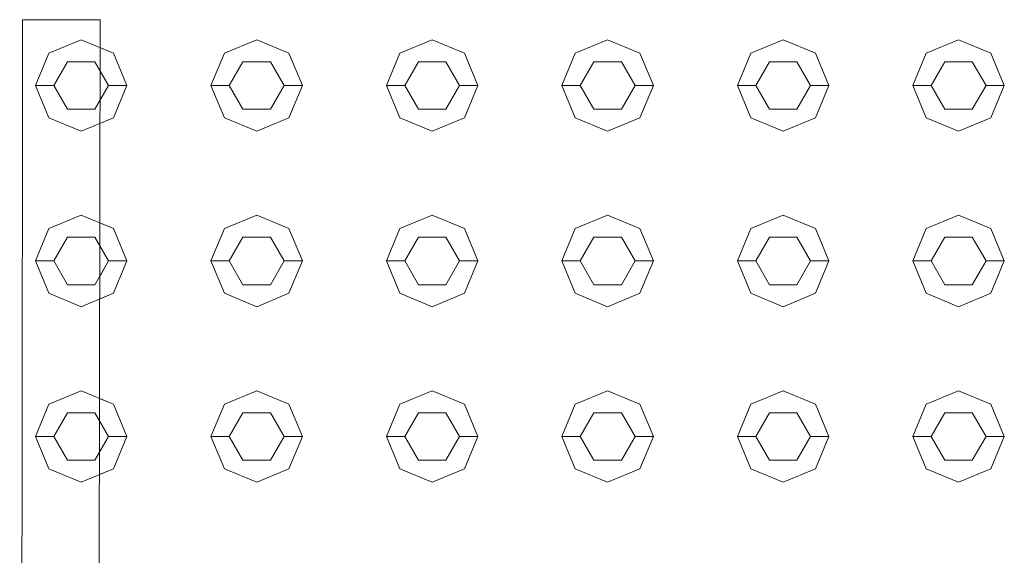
# Model space of a CAD drawing. Header units: millimetres. Extents: x 2 to 902, y -447 to 199.
# Tile 606 of 656: x 16.302 to 16.841, y 170.108 to 170.401. Entities that reach past the tile are written whole.
import ezdxf

# ---------------------------------------------------------------- set-up
doc = ezdxf.new("R2010")
doc.units = ezdxf.units.MM
doc.header["$MEASUREMENT"] = 0
doc.layers.add('IFC-Elemento construtivo genérico-Contorno', color=253, linetype='Continuous', lineweight=5)
doc.layers.add('IFC-Porta-Contorno', color=142, linetype='Continuous', lineweight=5)

msp = doc.modelspace()

# ---------------------------------------------------------------- linework, layer by layer
at = {"layer": 'IFC-Elemento construtivo genérico-Contorno', "color": 7, "lineweight": 5}
for p, q in [((16.31804, 170.38247), (16.33572, 170.3898)), ((16.33572, 170.3898), (16.3534, 170.38247)), ((16.41405, 170.38247), (16.43172, 170.3898)), ((16.41405, 170.38247), (16.43172, 170.3898)), ((16.43172, 170.3898), (16.4494, 170.38247)), ((16.43172, 170.3898), (16.4494, 170.38247)), ((16.51004, 170.38247), (16.52772, 170.3898)), ((16.51004, 170.38247), (16.52772, 170.3898)), ((16.52772, 170.3898), (16.5454, 170.38247)), ((16.52772, 170.3898), (16.5454, 170.38247)), ((16.60604, 170.38247), (16.62372, 170.3898)), ((16.60604, 170.38247), (16.62372, 170.3898)), ((16.62372, 170.3898), (16.6414, 170.38247)), ((16.62372, 170.3898), (16.6414, 170.38247)), ((16.70204, 170.38247), (16.71972, 170.3898)), ((16.70204, 170.38247), (16.71972, 170.3898)), ((16.71972, 170.3898), (16.7374, 170.38247)), ((16.71972, 170.3898), (16.7374, 170.38247)), ((16.79804, 170.38247), (16.81572, 170.3898)), ((16.79804, 170.38247), (16.81572, 170.3898)), ((16.81572, 170.3898), (16.8334, 170.38247)), ((16.81572, 170.3898), (16.8334, 170.38247)), ((16.31072, 170.3648), (16.31804, 170.38247)), ((16.346, 170.38554), (16.3534, 170.38247)), ((16.3534, 170.38247), (16.36072, 170.3648)), ((16.3534, 170.38247), (16.36072, 170.3648)), ((16.40672, 170.3648), (16.41405, 170.38247)), ((16.40672, 170.3648), (16.41405, 170.38247)), ((16.4494, 170.38247), (16.45672, 170.3648)), ((16.4494, 170.38247), (16.45672, 170.3648)), ((16.50272, 170.3648), (16.51004, 170.38247)), ((16.50272, 170.3648), (16.51004, 170.38247)), ((16.5454, 170.38247), (16.55272, 170.3648)), ((16.5454, 170.38247), (16.55272, 170.3648)), ((16.59872, 170.3648), (16.60604, 170.38247)), ((16.59872, 170.3648), (16.60604, 170.38247)), ((16.6414, 170.38247), (16.64872, 170.3648)), ((16.6414, 170.38247), (16.64872, 170.3648)), ((16.69472, 170.3648), (16.70204, 170.38247)), ((16.69472, 170.3648), (16.70204, 170.38247)), ((16.7374, 170.38247), (16.74472, 170.3648)), ((16.7374, 170.38247), (16.74472, 170.3648)), ((16.79072, 170.3648), (16.79804, 170.38247)), ((16.79072, 170.3648), (16.79804, 170.38247)), ((16.8334, 170.38247), (16.84072, 170.3648)), ((16.8334, 170.38247), (16.84072, 170.3648)), ((16.32072, 170.3648), (16.32822, 170.37779)), ((16.32822, 170.37779), (16.34322, 170.37779)), ((16.34322, 170.37779), (16.35072, 170.3648)), ((16.41672, 170.3648), (16.42422, 170.37779)), ((16.41672, 170.3648), (16.42422, 170.37779)), ((16.42422, 170.37779), (16.43922, 170.37779)), ((16.42422, 170.37779), (16.43922, 170.37779)), ((16.43922, 170.37779), (16.44672, 170.3648)), ((16.43922, 170.37779), (16.44672, 170.3648)), ((16.51272, 170.3648), (16.52022, 170.37779)), ((16.51272, 170.3648), (16.52022, 170.37779)), ((16.52022, 170.37779), (16.53522, 170.37779)), ((16.52022, 170.37779), (16.53522, 170.37779)), ((16.53522, 170.37779), (16.54272, 170.3648)), ((16.53522, 170.37779), (16.54272, 170.3648)), ((16.60872, 170.3648), (16.61622, 170.37779)), ((16.60872, 170.3648), (16.61622, 170.37779)), ((16.61622, 170.37779), (16.63122, 170.37779)), ((16.61622, 170.37779), (16.63122, 170.37779)), ((16.63122, 170.37779), (16.63872, 170.3648)), ((16.63122, 170.37779), (16.63872, 170.3648)), ((16.70472, 170.3648), (16.71222, 170.37779)), ((16.70472, 170.3648), (16.71222, 170.37779)), ((16.71222, 170.37779), (16.72722, 170.37779)), ((16.71222, 170.37779), (16.72722, 170.37779)), ((16.72722, 170.37779), (16.73472, 170.3648)), ((16.72722, 170.37779), (16.73472, 170.3648)), ((16.80072, 170.3648), (16.80822, 170.37779)), ((16.80072, 170.3648), (16.80822, 170.37779)), ((16.80822, 170.37779), (16.82322, 170.37779)), ((16.80822, 170.37779), (16.82322, 170.37779)), ((16.82322, 170.37779), (16.83072, 170.3648)), ((16.82322, 170.37779), (16.83072, 170.3648)), ((16.34599, 170.37299), (16.35072, 170.3648)), ((16.31072, 170.3648), (16.32072, 170.3648)), ((16.31072, 170.3648), (16.31804, 170.34712)), ((16.32072, 170.3648), (16.32822, 170.35181)), ((16.34322, 170.35181), (16.35072, 170.3648)), ((16.34597, 170.35657), (16.35072, 170.3648)), ((16.35072, 170.3648), (16.36072, 170.3648)), ((16.35072, 170.3648), (16.36072, 170.3648)), ((16.3534, 170.34712), (16.36072, 170.3648)), ((16.3534, 170.34712), (16.36072, 170.3648)), ((16.40672, 170.3648), (16.41672, 170.3648)), ((16.40672, 170.3648), (16.41405, 170.34712)), ((16.40672, 170.3648), (16.41672, 170.3648)), ((16.40672, 170.3648), (16.41405, 170.34712)), ((16.41672, 170.3648), (16.42422, 170.35181)), ((16.41672, 170.3648), (16.42422, 170.35181)), ((16.43922, 170.35181), (16.44672, 170.3648)), ((16.43922, 170.35181), (16.44672, 170.3648)), ((16.44672, 170.3648), (16.45672, 170.3648)), ((16.44672, 170.3648), (16.45672, 170.3648)), ((16.4494, 170.34712), (16.45672, 170.3648)), ((16.4494, 170.34712), (16.45672, 170.3648)), ((16.50272, 170.3648), (16.51272, 170.3648)), ((16.50272, 170.3648), (16.51004, 170.34712)), ((16.50272, 170.3648), (16.51272, 170.3648)), ((16.50272, 170.3648), (16.51004, 170.34712)), ((16.51272, 170.3648), (16.52022, 170.35181)), ((16.51272, 170.3648), (16.52022, 170.35181)), ((16.53522, 170.35181), (16.54272, 170.3648)), ((16.53522, 170.35181), (16.54272, 170.3648)), ((16.54272, 170.3648), (16.55272, 170.3648)), ((16.54272, 170.3648), (16.55272, 170.3648)), ((16.5454, 170.34712), (16.55272, 170.3648)), ((16.5454, 170.34712), (16.55272, 170.3648)), ((16.59872, 170.3648), (16.60872, 170.3648)), ((16.59872, 170.3648), (16.60604, 170.34712)), ((16.59872, 170.3648), (16.60872, 170.3648)), ((16.59872, 170.3648), (16.60604, 170.34712)), ((16.60872, 170.3648), (16.61622, 170.35181)), ((16.60872, 170.3648), (16.61622, 170.35181)), ((16.63122, 170.35181), (16.63872, 170.3648)), ((16.63122, 170.35181), (16.63872, 170.3648)), ((16.63872, 170.3648), (16.64872, 170.3648)), ((16.63872, 170.3648), (16.64872, 170.3648)), ((16.6414, 170.34712), (16.64872, 170.3648)), ((16.6414, 170.34712), (16.64872, 170.3648)), ((16.69472, 170.3648), (16.70472, 170.3648)), ((16.69472, 170.3648), (16.70204, 170.34712)), ((16.69472, 170.3648), (16.70472, 170.3648)), ((16.69472, 170.3648), (16.70204, 170.34712)), ((16.70472, 170.3648), (16.71222, 170.35181)), ((16.70472, 170.3648), (16.71222, 170.35181)), ((16.72722, 170.35181), (16.73472, 170.3648)), ((16.72722, 170.35181), (16.73472, 170.3648)), ((16.73472, 170.3648), (16.74472, 170.3648)), ((16.73472, 170.3648), (16.74472, 170.3648)), ((16.7374, 170.34712), (16.74472, 170.3648)), ((16.7374, 170.34712), (16.74472, 170.3648)), ((16.79072, 170.3648), (16.80072, 170.3648)), ((16.79072, 170.3648), (16.79804, 170.34712)), ((16.79072, 170.3648), (16.80072, 170.3648)), ((16.79072, 170.3648), (16.79804, 170.34712)), ((16.80072, 170.3648), (16.80822, 170.35181)), ((16.80072, 170.3648), (16.80822, 170.35181)), ((16.82322, 170.35181), (16.83072, 170.3648)), ((16.82322, 170.35181), (16.83072, 170.3648)), ((16.83072, 170.3648), (16.84072, 170.3648)), ((16.83072, 170.3648), (16.84072, 170.3648)), ((16.8334, 170.34712), (16.84072, 170.3648)), ((16.8334, 170.34712), (16.84072, 170.3648)), ((16.32822, 170.35181), (16.34322, 170.35181)), ((16.42422, 170.35181), (16.43922, 170.35181)), ((16.42422, 170.35181), (16.43922, 170.35181)), ((16.52022, 170.35181), (16.53522, 170.35181)), ((16.52022, 170.35181), (16.53522, 170.35181)), ((16.61622, 170.35181), (16.63122, 170.35181)), ((16.61622, 170.35181), (16.63122, 170.35181)), ((16.71222, 170.35181), (16.72722, 170.35181)), ((16.71222, 170.35181), (16.72722, 170.35181)), ((16.80822, 170.35181), (16.82322, 170.35181)), ((16.80822, 170.35181), (16.82322, 170.35181)), ((16.31804, 170.34712), (16.33572, 170.3398)), ((16.33572, 170.3398), (16.3534, 170.34712)), ((16.34595, 170.34404), (16.3534, 170.34712)), ((16.41405, 170.34712), (16.43172, 170.3398)), ((16.41405, 170.34712), (16.43172, 170.3398)), ((16.43172, 170.3398), (16.4494, 170.34712)), ((16.43172, 170.3398), (16.4494, 170.34712)), ((16.51004, 170.34712), (16.52772, 170.3398)), ((16.51004, 170.34712), (16.52772, 170.3398)), ((16.52772, 170.3398), (16.5454, 170.34712)), ((16.52772, 170.3398), (16.5454, 170.34712)), ((16.60604, 170.34712), (16.62372, 170.3398)), ((16.60604, 170.34712), (16.62372, 170.3398)), ((16.62372, 170.3398), (16.6414, 170.34712)), ((16.62372, 170.3398), (16.6414, 170.34712)), ((16.70204, 170.34712), (16.71972, 170.3398)), ((16.70204, 170.34712), (16.71972, 170.3398)), ((16.71972, 170.3398), (16.7374, 170.34712)), ((16.71972, 170.3398), (16.7374, 170.34712)), ((16.79804, 170.34712), (16.81572, 170.3398)), ((16.79804, 170.34712), (16.81572, 170.3398)), ((16.81572, 170.3398), (16.8334, 170.34712)), ((16.81572, 170.3398), (16.8334, 170.34712)), ((16.31804, 170.28648), (16.33572, 170.29379)), ((16.33572, 170.29379), (16.3534, 170.28648)), ((16.41405, 170.28648), (16.43172, 170.29379)), ((16.41405, 170.28648), (16.43172, 170.29379)), ((16.43172, 170.29379), (16.4494, 170.28648)), ((16.43172, 170.29379), (16.4494, 170.28648)), ((16.51004, 170.28648), (16.52772, 170.29379)), ((16.51004, 170.28648), (16.52772, 170.29379)), ((16.52772, 170.29379), (16.5454, 170.28648)), ((16.52772, 170.29379), (16.5454, 170.28648)), ((16.60604, 170.28648), (16.62372, 170.29379)), ((16.60604, 170.28648), (16.62372, 170.29379)), ((16.62372, 170.29379), (16.6414, 170.28648)), ((16.62372, 170.29379), (16.6414, 170.28648)), ((16.70204, 170.28648), (16.71972, 170.29379)), ((16.70204, 170.28648), (16.71972, 170.29379)), ((16.71972, 170.29379), (16.7374, 170.28648)), ((16.71972, 170.29379), (16.7374, 170.28648)), ((16.79804, 170.28648), (16.81572, 170.29379)), ((16.79804, 170.28648), (16.81572, 170.29379)), ((16.81572, 170.29379), (16.8334, 170.28648)), ((16.81572, 170.29379), (16.8334, 170.28648)), ((16.31072, 170.26879), (16.31804, 170.28648)), ((16.34588, 170.28959), (16.3534, 170.28648)), ((16.3534, 170.28648), (16.36072, 170.26879)), ((16.3534, 170.28648), (16.36072, 170.26879)), ((16.40672, 170.26879), (16.41405, 170.28648)), ((16.40672, 170.26879), (16.41405, 170.28648)), ((16.4494, 170.28648), (16.45672, 170.26879)), ((16.4494, 170.28648), (16.45672, 170.26879)), ((16.50272, 170.26879), (16.51004, 170.28648)), ((16.50272, 170.26879), (16.51004, 170.28648)), ((16.5454, 170.28648), (16.55272, 170.26879)), ((16.5454, 170.28648), (16.55272, 170.26879)), ((16.59872, 170.26879), (16.60604, 170.28648)), ((16.59872, 170.26879), (16.60604, 170.28648)), ((16.6414, 170.28648), (16.64872, 170.26879)), ((16.6414, 170.28648), (16.64872, 170.26879)), ((16.69472, 170.26879), (16.70204, 170.28648)), ((16.69472, 170.26879), (16.70204, 170.28648)), ((16.7374, 170.28648), (16.74472, 170.26879)), ((16.7374, 170.28648), (16.74472, 170.26879)), ((16.79072, 170.26879), (16.79804, 170.28648)), ((16.79072, 170.26879), (16.79804, 170.28648)), ((16.8334, 170.28648), (16.84072, 170.26879)), ((16.8334, 170.28648), (16.84072, 170.26879)), ((16.32072, 170.26879), (16.32822, 170.28179)), ((16.32822, 170.28179), (16.34322, 170.28179)), ((16.34322, 170.28179), (16.35072, 170.26879)), ((16.41672, 170.26879), (16.42422, 170.28179)), ((16.41672, 170.26879), (16.42422, 170.28179)), ((16.42422, 170.28179), (16.43922, 170.28179)), ((16.42422, 170.28179), (16.43922, 170.28179)), ((16.43922, 170.28179), (16.44672, 170.26879)), ((16.43922, 170.28179), (16.44672, 170.26879)), ((16.51272, 170.26879), (16.52022, 170.28179)), ((16.51272, 170.26879), (16.52022, 170.28179)), ((16.52022, 170.28179), (16.53522, 170.28179)), ((16.52022, 170.28179), (16.53522, 170.28179)), ((16.53522, 170.28179), (16.54272, 170.26879)), ((16.53522, 170.28179), (16.54272, 170.26879)), ((16.60872, 170.26879), (16.61622, 170.28179)), ((16.60872, 170.26879), (16.61622, 170.28179)), ((16.61622, 170.28179), (16.63122, 170.28179)), ((16.61622, 170.28179), (16.63122, 170.28179)), ((16.63122, 170.28179), (16.63872, 170.26879)), ((16.63122, 170.28179), (16.63872, 170.26879)), ((16.70472, 170.26879), (16.71222, 170.28179)), ((16.70472, 170.26879), (16.71222, 170.28179)), ((16.71222, 170.28179), (16.72722, 170.28179)), ((16.71222, 170.28179), (16.72722, 170.28179)), ((16.72722, 170.28179), (16.73472, 170.26879)), ((16.72722, 170.28179), (16.73472, 170.26879)), ((16.80072, 170.26879), (16.80822, 170.28179)), ((16.80072, 170.26879), (16.80822, 170.28179)), ((16.80822, 170.28179), (16.82322, 170.28179)), ((16.80822, 170.28179), (16.82322, 170.28179)), ((16.82322, 170.28179), (16.83072, 170.26879)), ((16.82322, 170.28179), (16.83072, 170.26879)), ((16.34586, 170.27721), (16.35072, 170.26879)), ((16.31072, 170.26879), (16.32072, 170.26879)), ((16.31072, 170.26879), (16.31804, 170.25112)), ((16.32072, 170.26879), (16.32822, 170.2558)), ((16.34322, 170.2558), (16.35072, 170.26879)), ((16.34584, 170.26035), (16.35072, 170.26879)), ((16.35072, 170.26879), (16.36072, 170.26879)), ((16.35072, 170.26879), (16.36072, 170.26879)), ((16.3534, 170.25112), (16.36072, 170.26879)), ((16.3534, 170.25112), (16.36072, 170.26879)), ((16.40672, 170.26879), (16.41672, 170.26879)), ((16.40672, 170.26879), (16.41405, 170.25112)), ((16.40672, 170.26879), (16.41672, 170.26879)), ((16.40672, 170.26879), (16.41405, 170.25112)), ((16.41672, 170.26879), (16.42422, 170.2558)), ((16.41672, 170.26879), (16.42422, 170.2558)), ((16.43922, 170.2558), (16.44672, 170.26879)), ((16.43922, 170.2558), (16.44672, 170.26879)), ((16.44672, 170.26879), (16.45672, 170.26879)), ((16.44672, 170.26879), (16.45672, 170.26879)), ((16.4494, 170.25112), (16.45672, 170.26879)), ((16.4494, 170.25112), (16.45672, 170.26879)), ((16.50272, 170.26879), (16.51272, 170.26879)), ((16.50272, 170.26879), (16.51004, 170.25112)), ((16.50272, 170.26879), (16.51272, 170.26879)), ((16.50272, 170.26879), (16.51004, 170.25112)), ((16.51272, 170.26879), (16.52022, 170.2558)), ((16.51272, 170.26879), (16.52022, 170.2558)), ((16.53522, 170.2558), (16.54272, 170.26879)), ((16.53522, 170.2558), (16.54272, 170.26879)), ((16.54272, 170.26879), (16.55272, 170.26879)), ((16.54272, 170.26879), (16.55272, 170.26879)), ((16.5454, 170.25112), (16.55272, 170.26879)), ((16.5454, 170.25112), (16.55272, 170.26879)), ((16.59872, 170.26879), (16.60872, 170.26879)), ((16.59872, 170.26879), (16.60604, 170.25112)), ((16.59872, 170.26879), (16.60872, 170.26879)), ((16.59872, 170.26879), (16.60604, 170.25112)), ((16.60872, 170.26879), (16.61622, 170.2558)), ((16.60872, 170.26879), (16.61622, 170.2558)), ((16.63122, 170.2558), (16.63872, 170.26879)), ((16.63122, 170.2558), (16.63872, 170.26879)), ((16.63872, 170.26879), (16.64872, 170.26879)), ((16.63872, 170.26879), (16.64872, 170.26879)), ((16.6414, 170.25112), (16.64872, 170.26879)), ((16.6414, 170.25112), (16.64872, 170.26879)), ((16.69472, 170.26879), (16.70472, 170.26879)), ((16.69472, 170.26879), (16.70204, 170.25112)), ((16.69472, 170.26879), (16.70472, 170.26879)), ((16.69472, 170.26879), (16.70204, 170.25112)), ((16.70472, 170.26879), (16.71222, 170.2558)), ((16.70472, 170.26879), (16.71222, 170.2558)), ((16.72722, 170.2558), (16.73472, 170.26879)), ((16.72722, 170.2558), (16.73472, 170.26879)), ((16.73472, 170.26879), (16.74472, 170.26879)), ((16.73472, 170.26879), (16.74472, 170.26879)), ((16.7374, 170.25112), (16.74472, 170.26879)), ((16.7374, 170.25112), (16.74472, 170.26879)), ((16.79072, 170.26879), (16.80072, 170.26879)), ((16.79072, 170.26879), (16.79804, 170.25112)), ((16.79072, 170.26879), (16.80072, 170.26879)), ((16.79072, 170.26879), (16.79804, 170.25112)), ((16.80072, 170.26879), (16.80822, 170.2558)), ((16.80072, 170.26879), (16.80822, 170.2558)), ((16.82322, 170.2558), (16.83072, 170.26879)), ((16.82322, 170.2558), (16.83072, 170.26879)), ((16.83072, 170.26879), (16.84072, 170.26879)), ((16.83072, 170.26879), (16.84072, 170.26879)), ((16.8334, 170.25112), (16.84072, 170.26879)), ((16.8334, 170.25112), (16.84072, 170.26879)), ((16.32822, 170.2558), (16.34322, 170.2558)), ((16.42422, 170.2558), (16.43922, 170.2558)), ((16.42422, 170.2558), (16.43922, 170.2558)), ((16.52022, 170.2558), (16.53522, 170.2558)), ((16.52022, 170.2558), (16.53522, 170.2558)), ((16.61622, 170.2558), (16.63122, 170.2558)), ((16.61622, 170.2558), (16.63122, 170.2558)), ((16.71222, 170.2558), (16.72722, 170.2558)), ((16.71222, 170.2558), (16.72722, 170.2558)), ((16.80822, 170.2558), (16.82322, 170.2558)), ((16.80822, 170.2558), (16.82322, 170.2558)), ((16.31804, 170.25112), (16.33572, 170.24379)), ((16.33572, 170.24379), (16.3534, 170.25112)), ((16.34582, 170.24798), (16.3534, 170.25112)), ((16.41405, 170.25112), (16.43172, 170.24379)), ((16.41405, 170.25112), (16.43172, 170.24379)), ((16.43172, 170.24379), (16.4494, 170.25112)), ((16.43172, 170.24379), (16.4494, 170.25112)), ((16.51004, 170.25112), (16.52772, 170.24379)), ((16.51004, 170.25112), (16.52772, 170.24379)), ((16.52772, 170.24379), (16.5454, 170.25112)), ((16.52772, 170.24379), (16.5454, 170.25112)), ((16.60604, 170.25112), (16.62372, 170.24379)), ((16.60604, 170.25112), (16.62372, 170.24379)), ((16.62372, 170.24379), (16.6414, 170.25112)), ((16.62372, 170.24379), (16.6414, 170.25112)), ((16.70204, 170.25112), (16.71972, 170.24379)), ((16.70204, 170.25112), (16.71972, 170.24379)), ((16.71972, 170.24379), (16.7374, 170.25112)), ((16.71972, 170.24379), (16.7374, 170.25112)), ((16.79804, 170.25112), (16.81572, 170.24379)), ((16.79804, 170.25112), (16.81572, 170.24379)), ((16.81572, 170.24379), (16.8334, 170.25112)), ((16.81572, 170.24379), (16.8334, 170.25112)), ((16.31804, 170.19047), (16.33572, 170.1978)), ((16.33572, 170.1978), (16.3534, 170.19047)), ((16.34575, 170.19364), (16.3534, 170.19047)), ((16.41405, 170.19047), (16.43172, 170.1978)), ((16.41405, 170.19047), (16.43172, 170.1978)), ((16.43172, 170.1978), (16.4494, 170.19047)), ((16.43172, 170.1978), (16.4494, 170.19047)), ((16.51004, 170.19047), (16.52772, 170.1978)), ((16.51004, 170.19047), (16.52772, 170.1978)), ((16.52772, 170.1978), (16.5454, 170.19047)), ((16.52772, 170.1978), (16.5454, 170.19047)), ((16.60604, 170.19047), (16.62372, 170.1978)), ((16.60604, 170.19047), (16.62372, 170.1978)), ((16.62372, 170.1978), (16.6414, 170.19047)), ((16.62372, 170.1978), (16.6414, 170.19047)), ((16.70204, 170.19047), (16.71972, 170.1978)), ((16.70204, 170.19047), (16.71972, 170.1978)), ((16.71972, 170.1978), (16.7374, 170.19047)), ((16.71972, 170.1978), (16.7374, 170.19047)), ((16.79804, 170.19047), (16.81572, 170.1978)), ((16.79804, 170.19047), (16.81572, 170.1978)), ((16.81572, 170.1978), (16.8334, 170.19047)), ((16.81572, 170.1978), (16.8334, 170.19047)), ((16.31072, 170.1728), (16.31804, 170.19047)), ((16.3534, 170.19047), (16.36072, 170.1728)), ((16.3534, 170.19047), (16.36072, 170.1728)), ((16.40672, 170.1728), (16.41405, 170.19047)), ((16.40672, 170.1728), (16.41405, 170.19047)), ((16.4494, 170.19047), (16.45672, 170.1728)), ((16.4494, 170.19047), (16.45672, 170.1728)), ((16.50272, 170.1728), (16.51004, 170.19047)), ((16.50272, 170.1728), (16.51004, 170.19047)), ((16.5454, 170.19047), (16.55272, 170.1728)), ((16.5454, 170.19047), (16.55272, 170.1728)), ((16.59872, 170.1728), (16.60604, 170.19047)), ((16.59872, 170.1728), (16.60604, 170.19047)), ((16.6414, 170.19047), (16.64872, 170.1728)), ((16.6414, 170.19047), (16.64872, 170.1728)), ((16.69472, 170.1728), (16.70204, 170.19047)), ((16.69472, 170.1728), (16.70204, 170.19047)), ((16.7374, 170.19047), (16.74472, 170.1728)), ((16.7374, 170.19047), (16.74472, 170.1728)), ((16.79072, 170.1728), (16.79804, 170.19047)), ((16.79072, 170.1728), (16.79804, 170.19047)), ((16.8334, 170.19047), (16.84072, 170.1728)), ((16.8334, 170.19047), (16.84072, 170.1728)), ((16.32072, 170.1728), (16.32822, 170.18579)), ((16.32822, 170.18579), (16.34322, 170.18579)), ((16.34322, 170.18579), (16.35072, 170.1728)), ((16.41672, 170.1728), (16.42422, 170.18579)), ((16.41672, 170.1728), (16.42422, 170.18579)), ((16.42422, 170.18579), (16.43922, 170.18579)), ((16.42422, 170.18579), (16.43922, 170.18579)), ((16.43922, 170.18579), (16.44672, 170.1728)), ((16.43922, 170.18579), (16.44672, 170.1728)), ((16.51272, 170.1728), (16.52022, 170.18579)), ((16.51272, 170.1728), (16.52022, 170.18579)), ((16.52022, 170.18579), (16.53522, 170.18579)), ((16.52022, 170.18579), (16.53522, 170.18579)), ((16.53522, 170.18579), (16.54272, 170.1728)), ((16.53522, 170.18579), (16.54272, 170.1728)), ((16.60872, 170.1728), (16.61622, 170.18579)), ((16.60872, 170.1728), (16.61622, 170.18579)), ((16.61622, 170.18579), (16.63122, 170.18579)), ((16.61622, 170.18579), (16.63122, 170.18579)), ((16.63122, 170.18579), (16.63872, 170.1728)), ((16.63122, 170.18579), (16.63872, 170.1728)), ((16.70472, 170.1728), (16.71222, 170.18579)), ((16.70472, 170.1728), (16.71222, 170.18579)), ((16.71222, 170.18579), (16.72722, 170.18579)), ((16.71222, 170.18579), (16.72722, 170.18579)), ((16.72722, 170.18579), (16.73472, 170.1728)), ((16.72722, 170.18579), (16.73472, 170.1728)), ((16.80072, 170.1728), (16.80822, 170.18579)), ((16.80072, 170.1728), (16.80822, 170.18579)), ((16.80822, 170.18579), (16.82322, 170.18579)), ((16.80822, 170.18579), (16.82322, 170.18579)), ((16.82322, 170.18579), (16.83072, 170.1728)), ((16.82322, 170.18579), (16.83072, 170.1728)), ((16.34574, 170.18143), (16.35072, 170.1728)), ((16.31072, 170.1728), (16.32072, 170.1728)), ((16.31072, 170.1728), (16.31804, 170.15512)), ((16.32072, 170.1728), (16.32822, 170.15981)), ((16.34322, 170.15981), (16.35072, 170.1728)), ((16.34572, 170.16413), (16.35072, 170.1728)), ((16.35072, 170.1728), (16.36072, 170.1728)), ((16.35072, 170.1728), (16.36072, 170.1728)), ((16.3534, 170.15512), (16.36072, 170.1728)), ((16.3534, 170.15512), (16.36072, 170.1728)), ((16.40672, 170.1728), (16.41672, 170.1728)), ((16.40672, 170.1728), (16.41405, 170.15512)), ((16.40672, 170.1728), (16.41672, 170.1728)), ((16.40672, 170.1728), (16.41405, 170.15512)), ((16.41672, 170.1728), (16.42422, 170.15981)), ((16.41672, 170.1728), (16.42422, 170.15981)), ((16.43922, 170.15981), (16.44672, 170.1728)), ((16.43922, 170.15981), (16.44672, 170.1728)), ((16.44672, 170.1728), (16.45672, 170.1728)), ((16.44672, 170.1728), (16.45672, 170.1728)), ((16.4494, 170.15512), (16.45672, 170.1728)), ((16.4494, 170.15512), (16.45672, 170.1728)), ((16.50272, 170.1728), (16.51272, 170.1728)), ((16.50272, 170.1728), (16.51004, 170.15512)), ((16.50272, 170.1728), (16.51272, 170.1728)), ((16.50272, 170.1728), (16.51004, 170.15512)), ((16.51272, 170.1728), (16.52022, 170.15981)), ((16.51272, 170.1728), (16.52022, 170.15981)), ((16.53522, 170.15981), (16.54272, 170.1728)), ((16.53522, 170.15981), (16.54272, 170.1728)), ((16.54272, 170.1728), (16.55272, 170.1728)), ((16.54272, 170.1728), (16.55272, 170.1728)), ((16.5454, 170.15512), (16.55272, 170.1728)), ((16.5454, 170.15512), (16.55272, 170.1728)), ((16.59872, 170.1728), (16.60872, 170.1728)), ((16.59872, 170.1728), (16.60604, 170.15512)), ((16.59872, 170.1728), (16.60872, 170.1728)), ((16.59872, 170.1728), (16.60604, 170.15512)), ((16.60872, 170.1728), (16.61622, 170.15981)), ((16.60872, 170.1728), (16.61622, 170.15981)), ((16.63122, 170.15981), (16.63872, 170.1728)), ((16.63122, 170.15981), (16.63872, 170.1728)), ((16.63872, 170.1728), (16.64872, 170.1728)), ((16.63872, 170.1728), (16.64872, 170.1728)), ((16.6414, 170.15512), (16.64872, 170.1728)), ((16.6414, 170.15512), (16.64872, 170.1728)), ((16.69472, 170.1728), (16.70472, 170.1728)), ((16.69472, 170.1728), (16.70204, 170.15512)), ((16.69472, 170.1728), (16.70472, 170.1728)), ((16.69472, 170.1728), (16.70204, 170.15512)), ((16.70472, 170.1728), (16.71222, 170.15981)), ((16.70472, 170.1728), (16.71222, 170.15981)), ((16.72722, 170.15981), (16.73472, 170.1728)), ((16.72722, 170.15981), (16.73472, 170.1728)), ((16.73472, 170.1728), (16.74472, 170.1728)), ((16.73472, 170.1728), (16.74472, 170.1728)), ((16.7374, 170.15512), (16.74472, 170.1728)), ((16.7374, 170.15512), (16.74472, 170.1728)), ((16.79072, 170.1728), (16.80072, 170.1728)), ((16.79072, 170.1728), (16.79804, 170.15512)), ((16.79072, 170.1728), (16.80072, 170.1728)), ((16.79072, 170.1728), (16.79804, 170.15512)), ((16.80072, 170.1728), (16.80822, 170.15981)), ((16.80072, 170.1728), (16.80822, 170.15981)), ((16.82322, 170.15981), (16.83072, 170.1728)), ((16.82322, 170.15981), (16.83072, 170.1728)), ((16.83072, 170.1728), (16.84072, 170.1728)), ((16.83072, 170.1728), (16.84072, 170.1728)), ((16.8334, 170.15512), (16.84072, 170.1728)), ((16.8334, 170.15512), (16.84072, 170.1728)), ((16.32822, 170.15981), (16.34322, 170.15981)), ((16.42422, 170.15981), (16.43922, 170.15981)), ((16.42422, 170.15981), (16.43922, 170.15981)), ((16.52022, 170.15981), (16.53522, 170.15981)), ((16.52022, 170.15981), (16.53522, 170.15981)), ((16.61622, 170.15981), (16.63122, 170.15981)), ((16.61622, 170.15981), (16.63122, 170.15981)), ((16.71222, 170.15981), (16.72722, 170.15981)), ((16.71222, 170.15981), (16.72722, 170.15981)), ((16.80822, 170.15981), (16.82322, 170.15981)), ((16.80822, 170.15981), (16.82322, 170.15981)), ((16.31804, 170.15512), (16.33572, 170.1478)), ((16.33572, 170.1478), (16.3534, 170.15512)), ((16.3457, 170.15193), (16.3534, 170.15512)), ((16.41405, 170.15512), (16.43172, 170.1478)), ((16.41405, 170.15512), (16.43172, 170.1478)), ((16.43172, 170.1478), (16.4494, 170.15512)), ((16.43172, 170.1478), (16.4494, 170.15512)), ((16.51004, 170.15512), (16.52772, 170.1478)), ((16.51004, 170.15512), (16.52772, 170.1478)), ((16.52772, 170.1478), (16.5454, 170.15512)), ((16.52772, 170.1478), (16.5454, 170.15512)), ((16.60604, 170.15512), (16.62372, 170.1478)), ((16.60604, 170.15512), (16.62372, 170.1478)), ((16.62372, 170.1478), (16.6414, 170.15512)), ((16.62372, 170.1478), (16.6414, 170.15512)), ((16.70204, 170.15512), (16.71972, 170.1478)), ((16.70204, 170.15512), (16.71972, 170.1478)), ((16.71972, 170.1478), (16.7374, 170.15512)), ((16.71972, 170.1478), (16.7374, 170.15512)), ((16.79804, 170.15512), (16.81572, 170.1478)), ((16.79804, 170.15512), (16.81572, 170.1478)), ((16.81572, 170.1478), (16.8334, 170.15512)), ((16.81572, 170.1478), (16.8334, 170.15512))]:
    msp.add_line(p, q, dxfattribs=at)
at = {"layer": 'IFC-Porta-Contorno', "color": 7, "lineweight": 5}
for p, q in [((16.30336, 170.14067), (16.3037, 170.40077)), ((16.3037, 170.40077), (16.33719, 170.40074)), ((16.33719, 170.40074), (16.34602, 170.40073)), ((16.34474, 169.41494), (16.34602, 170.40073)), ((16.30208, 169.15489), (16.30336, 170.14067))]:
    msp.add_line(p, q, dxfattribs=at)

doc.saveas('drawing.dxf')
